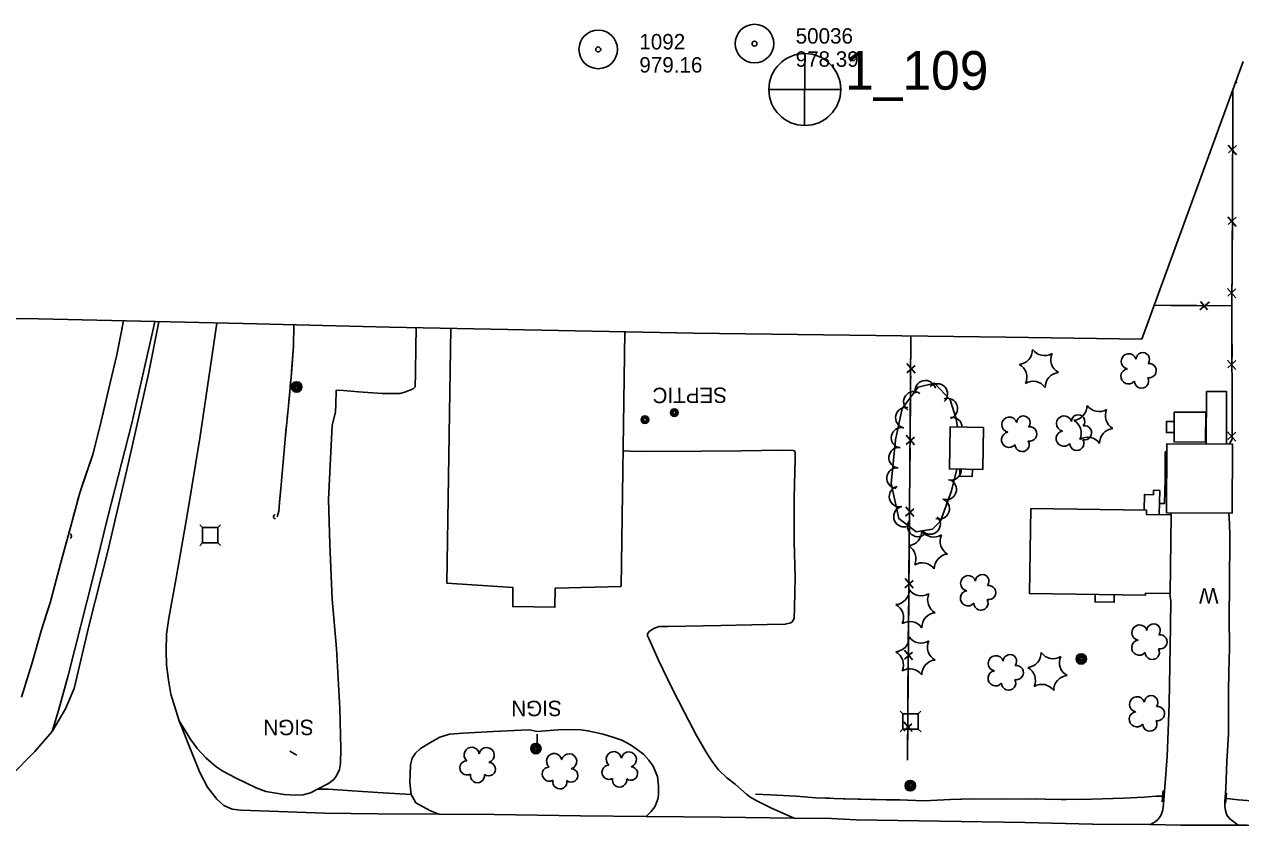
# Model space of a CAD drawing. Extents: x 353423 to 364002, y 127000 to 201942.
# Drawn here: x 357285.8 to 357759, y 132284 to 132597.2 of the extents above; entities that cross this region are included whole.
import ezdxf

# ---------------------------------------------------------------- set-up
doc = ezdxf.new("R2010")
doc.units = 0
for name, color, linetype in [('E_DTM_SlopeBottom', 7, 'Continuous'), ('E_DTM_SlopeTop', 7, 'Continuous'), ('E_FEN_Generic', 7, 'Continuous'), ('E_LAND_BrushLine', 7, 'Continuous'), ('E_MISCPROP', 7, 'Continuous'), ('E_RDWY_AsphConc', 7, 'Continuous'), ('E_RDWY_Gravel', 7, 'Continuous'), ('E_SGN', 7, 'Continuous'), ('E_STRUCT_WingWall', 7, 'Continuous'), ('E_UTL_ETransformer', 7, 'Continuous'), ('E_WTR_FlowLine', 7, 'Continuous')]:
    doc.layers.add(name, color=color, linetype=linetype)

msp = doc.modelspace()

# ---------------------------------------------------------------- linework, layer by layer
at = {"layer": 'E_DTM_SlopeBottom'}
for p, q in [((357757.13, 132574.76), (357757.51, 132574.33)), ((357754.16, 132550.2), (357757.38, 132546.47)), ((357757.4, 132550.01), (357754.21, 132547.23)), ((357754.04, 132522.34), (357757.26, 132518.61)), ((357757.27, 132522.15), (357754.09, 132519.37)), ((357753.91, 132494.48), (357757.13, 132490.75)), ((357757.15, 132494.29), (357753.97, 132491.51)), ((357743.14, 132486.08), (357746.87, 132489.3)), ((357743.32, 132489.32), (357746.1, 132486.14)), ((357629.13, 132461.67), (357632.32, 132464.44)), ((357632.37, 132461.47), (357629.15, 132465.21)), ((357753.91, 132466.61), (357757.15, 132462.9)), ((357757.15, 132466.44), (357753.98, 132463.64)), ((357628.89, 132433.81), (357632.08, 132436.58)), ((357632.12, 132433.61), (357628.92, 132437.36)), ((357753.94, 132438.75), (357757.19, 132435.04)), ((357757.18, 132438.58), (357754.02, 132435.78)), ((357628.64, 132405.95), (357631.83, 132408.72)), ((357631.87, 132405.75), (357628.67, 132409.5)), ((357628.38, 132378.09), (357631.58, 132380.86)), ((357631.62, 132377.89), (357628.42, 132381.64)), ((357628.15, 132350.23), (357631.35, 132353)), ((357631.39, 132350.04), (357628.18, 132353.78)), ((357627.92, 132322.37), (357631.11, 132325.14)), ((357631.16, 132322.18), (357627.95, 132325.92))]:
    msp.add_line(p, q, dxfattribs=at)
for points in [[(357755.99, 132571.66), (357755.77, 132521.7), (357755.62, 132487.76), (357755.69, 132435.86), (357754.54, 132433.91)], [(357755.99, 132571.66), (357755.95, 132561.31)], [(357755.95, 132561.31), (357755.9, 132551.35)], [(357755.87, 132544.77), (357755.82, 132533.45)], [(357755.82, 132533.45), (357755.78, 132523.49)], [(357755.75, 132516.91), (357755.7, 132505.59)], [(357755.7, 132505.59), (357755.66, 132495.63)], [(357725.32, 132487.92), (357755.62, 132487.76)], [(357725.32, 132487.92), (357732.03, 132487.88)], [(357732.03, 132487.88), (357741.99, 132487.83)], [(357748.57, 132487.79), (357755.62, 132487.76)], [(357755.63, 132489.05), (357755.62, 132487.76), (357755.63, 132477.73)], [(357629.33, 132311.08), (357629.86, 132375.22), (357630.61, 132458.51), (357630.73, 132475.98)], [(357630.67, 132466.91), (357630.73, 132475.98)], [(357755.63, 132477.73), (357755.65, 132467.77)], [(357630.53, 132450.37), (357630.61, 132458.51), (357630.62, 132460.33)], [(357755.65, 132461.19), (357755.67, 132449.87)], [(357630.43, 132439.05), (357630.53, 132450.37)], [(357755.67, 132449.87), (357755.68, 132439.91)], [(357630.28, 132422.51), (357630.37, 132432.47)], [(357630.18, 132411.19), (357630.28, 132422.51)], [(357754.42, 132407.11), (357754.65, 132403.11), (357754.77, 132398.08), (357754.64, 132378.94), (357754.55, 132366.86), (357754.6, 132354.56), (357754.39, 132345.25)], [(357630.03, 132394.65), (357630.12, 132404.61)], [(357629.93, 132383.33), (357630.03, 132394.65)], [(357629.79, 132366.79), (357629.86, 132375.22), (357629.87, 132376.75)], [(357629.7, 132355.47), (357629.79, 132366.79)], [(357629.56, 132338.93), (357629.64, 132348.89)], [(357629.46, 132327.61), (357629.56, 132338.93)], [(357629.33, 132311.08), (357629.41, 132321.03)], [(357728.86, 132299.27), (357728.49, 132294.85)], [(357753.15, 132294.12), (357753.44, 132298.29)]]:
    msp.add_lwpolyline(points, dxfattribs=at)
for centre, major_axis, ratio in [((357384.44, 132405.79), (-1.76, -0.14), 0.589484), ((357302.86, 132398.25), (1.23, 0.05), 0.954051)]:
    msp.add_ellipse(centre, major_axis=major_axis, ratio=ratio, start_param=5.356084, end_param=7.210314, dxfattribs=at)
at = {"layer": 'E_DTM_SlopeTop'}
for points in [[(357338.15, 132481.53), (357333.94, 132460.64), (357325.64, 132423.86), (357318.14, 132391.71), (357310.88, 132363.18), (357305.18, 132338.84), (357301.73, 132330.99), (357296.6, 132322.14), (357289.79, 132314.36), (357280.7, 132305.11)], [(357336.53, 132481.57), (357335.98, 132479.18), (357327.6, 132442.06), (357318.2, 132405.58), (357312.51, 132382.27), (357302.84, 132343.88), (357299.09, 132330.33), (357296.6, 132322.14)], [(357723.96, 132285.99), (357701.37, 132286.19), (357675, 132286.75), (357641.91, 132287.33), (357609.41, 132287.81), (357599.76, 132288.34), (357585.34, 132288.48), (357556.88, 132288.81), (357527.74, 132289.05), (357502.1, 132289.4), (357468.62, 132289.93), (357446.97, 132290.08), (357423.32, 132290.12), (357402.56, 132290.39), (357381.17, 132291.22), (357369.98, 132291.6), (357366.67, 132292), (357363.32, 132293.39), (357360.61, 132295.87), (357357.03, 132300.49), (357354.01, 132306.21), (357350.79, 132314.23), (357346.02, 132326.35), (357342.78, 132336.62), (357341.83, 132342.12), (357341.11, 132348.08), (357340.94, 132353.61), (357341.11, 132360.07), (357342, 132366.24), (357344.97, 132382.59), (357349.18, 132407.07), (357354.15, 132436.98), (357358.17, 132464.3), (357360.71, 132481.02)], [(357446.97, 132290.08), (357443.53, 132291.47), (357438.07, 132294.44), (357436.3, 132297.64), (357425.38, 132298.32), (357413.3, 132299.04), (357404.11, 132299.7), (357399.78, 132299.73), (357397.13, 132298.26), (357394.27, 132297.55), (357391.42, 132297.45), (357386.83, 132297.69), (357379.73, 132298.8), (357375.91, 132300.23), (357367.9, 132304.16), (357362.94, 132306.75), (357360.23, 132308.55), (357356.34, 132311.98), (357353.18, 132315.37), (357350.31, 132319.3), (357347.96, 132323.23), (357346.02, 132326.35)], [(358115.76, 132288.16), (358091.41, 132286.41), (358065.89, 132285.44), (358035.42, 132284.55), (358010.96, 132283.99), (358004.96, 132284.16), (357988.08, 132285.17), (357959.11, 132285.08), (357955.88, 132285.01), (357951.66, 132284.79), (357930.01, 132284.64), (357907.76, 132284.67), (357885.13, 132285.25), (357864.76, 132285.01), (357848.59, 132284.87), (357823.16, 132285.51), (357800.27, 132285.29), (357785.64, 132285.52), (357761.56, 132285.68), (357757.99, 132285.75), (357735.7, 132285.69), (357723.96, 132285.99)]]:
    msp.add_lwpolyline(points, dxfattribs=at)
at = {"layer": 'E_FEN_Generic'}
msp.add_lwpolyline([(357648.79, 132440.56), (357648.36, 132443.75), (357646.03, 132451.09), (357639.86, 132457.68), (357633.47, 132456.11), (357627.37, 132447.81), (357624.73, 132435.58), (357623, 132418.58), (357626.05, 132404.94), (357632.74, 132399.79), (357639.13, 132400.85), (357642.21, 132403.98), (357646.46, 132415.78), (357648.53, 132424.23)], dxfattribs=at)
for centre, radius, start, end in [((357672.31, 132470.63), 5.72, 275.3866, 1.1515), ((357682.7, 132474.06), 5.72, 215.3866, 301.1515), ((357690.87, 132466.78), 5.72, 155.3866, 241.1515), ((357715.46, 132466.12), 2.97, 16.2497, 259.223), ((357720.93, 132466.91), 2.61, 320.955, 178.8876), ((357670.09, 132459.92), 5.72, 335.3866, 61.1515), ((357723.41, 132462.51), 2.78, 258.2468, 99.2579), ((357688.65, 132456.06), 5.72, 95.3866, 181.1515), ((357715.37, 132460.27), 2.97, 98.5989, 319.8328), ((357720.42, 132458.43), 2.78, 181.5698, 29.3428), ((357631.87, 132450.39), 4, 53.6864, 233.6711), ((357636.35, 132454.66), 4, 13.8252, 193.8099), ((357640.97, 132453.43), 4, 313.0818, 133.0665), ((357678.26, 132452.63), 5.72, 35.3866, 121.1515), ((357644.89, 132447.75), 4, 287.6436, 107.6283), ((357628.73, 132444.19), 4, 77.8411, 257.8257), ((357674.48, 132442.26), 2.61, 320.955, 178.8876), ((357690.28, 132441.92), 2.97, 16.2497, 259.223), ((357695.75, 132442.71), 2.61, 320.955, 178.8876), ((357693.52, 132448.87), 5.72, 275.3866, 1.1515), ((357703.91, 132452.3), 5.72, 215.3866, 301.1515), ((357712.07, 132445.02), 5.72, 155.3866, 241.1515), ((357627.05, 132436.37), 4, 77.8411, 257.8257), ((357646.7, 132440.36), 4, 2.3703, 97.6297), ((357669.01, 132441.48), 2.97, 16.2497, 259.223), ((357676.95, 132437.87), 2.78, 258.2468, 99.2579), ((357691.29, 132438.16), 5.72, 335.3866, 61.1515), ((357698.23, 132438.31), 2.78, 258.2468, 99.2579), ((357668.92, 132435.62), 2.97, 98.5989, 319.8328), ((357690.19, 132436.07), 2.97, 98.5989, 319.8328), ((357695.24, 132434.23), 2.78, 181.5698, 29.3428), ((357699.46, 132430.88), 5.72, 35.3866, 121.1515), ((357709.85, 132434.31), 5.72, 95.3866, 181.1515), ((357626.13, 132428.66), 4, 84.1825, 264.1672), ((357673.97, 132433.78), 2.78, 181.5698, 29.3428), ((357625.32, 132420.7), 4, 84.1825, 264.1672), ((357646.28, 132423.87), 4, 256.2848, 4.6919), ((357626.28, 132413.52), 4, 102.6301, 282.6148), ((357644.43, 132416.32), 4, 250.1909, 70.1756), ((357641.72, 132408.79), 4, 250.1909, 70.1756), ((357628.02, 132405.72), 4, 102.6301, 282.6148), ((357633.41, 132401.92), 4, 142.3929, 322.3776), ((357638.17, 132402.86), 4, 225.3942, 45.3789), ((357629.2, 132400.06), 5.72, 275.3866, 1.1515), ((357639.59, 132403.49), 5.72, 215.3866, 301.1515), ((357647.75, 132396.2), 5.72, 155.3866, 241.1515), ((357626.97, 132389.35), 5.72, 335.3866, 61.1515), ((357645.53, 132385.49), 5.72, 95.3866, 181.1515), ((357635.14, 132382.06), 5.72, 35.3866, 121.1515), ((357653.01, 132379.82), 2.97, 16.2497, 259.223), ((357658.48, 132380.6), 2.61, 320.955, 178.8876), ((357660.95, 132376.21), 2.78, 258.2468, 99.2579), ((357624.36, 132377.21), 5.72, 275.3866, 1.1515), ((357634.75, 132380.64), 5.72, 215.3866, 301.1515), ((357642.92, 132373.35), 5.72, 155.3866, 241.1515), ((357652.92, 132373.97), 2.97, 98.5989, 319.8328), ((357622.14, 132366.49), 5.72, 335.3866, 61.1515), ((357657.97, 132372.12), 2.78, 181.5698, 29.3428), ((357630.3, 132359.21), 5.72, 35.3866, 121.1515), ((357640.69, 132362.64), 5.72, 95.3866, 181.1515), ((357719.67, 132360.64), 2.97, 16.2497, 259.223), ((357725.13, 132361.42), 2.61, 320.955, 178.8876), ((357727.61, 132357.03), 2.78, 258.2468, 99.2579), ((357624.32, 132358.83), 5.72, 275.3866, 1.1515), ((357634.71, 132362.26), 5.72, 215.3866, 301.1515), ((357642.87, 132354.98), 5.72, 155.3866, 241.1515), ((357719.57, 132354.79), 2.97, 98.5989, 319.8328), ((357622.09, 132348.12), 5.72, 335.3866, 61.1515), ((357663.77, 132348.69), 2.97, 16.2497, 259.223), ((357669.24, 132349.47), 2.61, 320.955, 178.8876), ((357675.66, 132352.77), 5.72, 275.3866, 1.1515), ((357686.05, 132356.2), 5.72, 215.3866, 301.1515), ((357694.22, 132348.92), 5.72, 155.3866, 241.1515), ((357724.62, 132352.94), 2.78, 181.5698, 29.3428), ((357630.26, 132340.83), 5.72, 35.3866, 121.1515), ((357640.65, 132344.26), 5.72, 95.3866, 181.1515), ((357663.68, 132342.84), 2.97, 98.5989, 319.8328), ((357671.71, 132345.08), 2.78, 258.2468, 99.2579), ((357673.44, 132342.06), 5.72, 335.3866, 61.1515), ((357668.73, 132341), 2.78, 181.5698, 29.3428), ((357691.99, 132338.21), 5.72, 95.3866, 181.1515), ((357681.61, 132334.78), 5.72, 35.3866, 121.1515), ((357724.17, 132333.52), 2.61, 320.955, 178.8876), ((357718.71, 132332.74), 2.97, 16.2497, 259.223), ((357726.65, 132329.13), 2.78, 258.2468, 99.2579), ((357718.61, 132326.89), 2.97, 98.5989, 319.8328), ((357723.66, 132325.04), 2.78, 181.5698, 29.3428), ((357459.83, 132313.08), 2.97, 8.5989, 229.8328), ((357465.68, 132312.99), 2.97, 286.2497, 169.223), ((357491.89, 132310.64), 2.97, 8.5989, 229.8328), ((357497.74, 132310.55), 2.97, 286.2497, 169.223), ((357515.12, 132311.38), 2.97, 8.5989, 229.8328), ((357520.97, 132311.28), 2.97, 286.2497, 169.223), ((357457.99, 132308.03), 2.78, 91.5698, 299.3428), ((357466.47, 132307.52), 2.61, 230.955, 88.8876), ((357490.05, 132305.6), 2.78, 91.5698, 299.3428), ((357498.52, 132305.08), 2.61, 230.955, 88.8876), ((357513.28, 132306.33), 2.78, 91.5698, 299.3428), ((357521.76, 132305.82), 2.61, 230.955, 88.8876), ((357462.07, 132305.04), 2.78, 168.2468, 9.2579), ((357494.13, 132302.61), 2.78, 168.2468, 9.2579), ((357517.36, 132303.34), 2.78, 168.2468, 9.2579)]:
    msp.add_arc(centre, radius, start, end, dxfattribs=at)
at = {"layer": 'E_LAND_BrushLine'}
for points in [[(357485.24, 132316.84), (357485.27, 132321.14)], [(357391.8, 132313.02), (357389.05, 132314.49)]]:
    msp.add_lwpolyline(points, dxfattribs=at)
for centre, radius in [((357391.72, 132456.14), 2.02), ((357391.72, 132456.15), 1.52), ((357391.72, 132456.11), 1.01), ((357391.73, 132456.12), 0.502), ((357696.99, 132350.4), 2.02), ((357696.99, 132350.39), 1.52), ((357696.99, 132350.43), 1.01), ((357696.98, 132350.42), 0.502), ((357484.79, 132315.52), 2.02), ((357484.78, 132315.52), 1.52), ((357484.82, 132315.52), 1.01), ((357484.81, 132315.53), 0.502), ((357630.46, 132301.1), 2.02), ((357630.46, 132301.08), 1.52), ((357630.45, 132301.12), 1.01), ((357630.45, 132301.11), 0.502)]:
    msp.add_circle(centre, radius, dxfattribs=at)
at = {"layer": 'E_MISCPROP'}
for points in [[(357438.11, 132479.17), (357438.16, 132478.51), (357438.11, 132472.17), (357437.99, 132461.45), (357437.87, 132456.22), (357437.06, 132455.46), (357433.86, 132454.12), (357431.82, 132453.67), (357424.97, 132453.55), (357415.82, 132454.29), (357410, 132454.71), (357407.11, 132454.86), (357406.94, 132449.25), (357406.84, 132446.44), (357405.52, 132441.22), (357404.92, 132428.29), (357404.05, 132412.39), (357404.56, 132394.98), (357405.52, 132373.58), (357407.17, 132354.47), (357408.54, 132331.15), (357408.86, 132315.53), (357408.74, 132309.75), (357408.34, 132307.33), (357407.39, 132305.16), (357406.23, 132303.51), (357404.13, 132301.99), (357399.78, 132299.73)], [(357753.45, 132433.92), (357753.53, 132445.23), (357753.56, 132454.34), (357745.67, 132454.38), (357745.56, 132433.96)], [(357733.12, 132438.4), (357730.1, 132438.41), (357730.12, 132442.7), (357733.14, 132442.69)], [(357585.34, 132288.48), (357576.52, 132292.33), (357570.54, 132295.27), (357568.04, 132296.81), (357566.77, 132297.76), (357564.57, 132299.69), (357562.29, 132301.62), (357559.07, 132304.19), (357555.82, 132307.32), (357553.38, 132310.44), (357551.1, 132314.08), (357547.32, 132320.61), (357542.62, 132329.53), (357537.71, 132339.14), (357532.46, 132349.85), (357528.82, 132358.05), (357528.28, 132359.41), (357528.28, 132360.13), (357529.01, 132361.19), (357530.98, 132362.33), (357532.81, 132362.99), (357536.21, 132363.01), (357556.72, 132363.42), (357574.76, 132363.81), (357581.82, 132363.85), (357583.99, 132364.38), (357584.55, 132364.85), (357585.28, 132366.16), (357585.44, 132370.2), (357585.69, 132382.24), (357585.24, 132395.94), (357585.23, 132413.04), (357585.63, 132428.22), (357585.65, 132430.56), (357585.57, 132431.2), (357584.93, 132431.5), (357580.68, 132431.58), (357564.64, 132431.35), (357549.28, 132431.24), (357526.56, 132431.02), (357521.63, 132431.18), (357518.73, 132431.26)], [(357727.43, 132410.89), (357729.43, 132410.84), (357729.58, 132420.32), (357729.57, 132430.87), (357730.28, 132430.87)], [(357654.64, 132424.14), (357654.6, 132421.33), (357649.73, 132421.4), (357649.77, 132424.21)], [(357721.5, 132408.24), (357721.59, 132414.37), (357725.07, 132414.26), (357725.09, 132415.96), (357727.55, 132415.86), (357727.32, 132406.51)], [(357731.83, 132406.45), (357731.84, 132407.23)], [(357723.96, 132285.99), (357725.71, 132287.04), (357726.74, 132287.88), (357727.77, 132289.24), (357728.16, 132290.09), (357728.72, 132291.74), (357728.99, 132293.87), (357729.64, 132302.24), (357730.4, 132312.49), (357730.85, 132322.27), (357731.18, 132332.99), (357731.41, 132347.66), (357731.68, 132363.31), (357731.88, 132373.14), (357731.55, 132374.59), (357731.5, 132375.88)], [(357754.39, 132345.25), (357754.22, 132337.8), (357754.28, 132321.26), (357753.65, 132310.5), (357753.24, 132299.91), (357752.9, 132294.98), (357752.89, 132293.1), (357753.09, 132291.44), (357753.63, 132289.57), (357754.73, 132288.2), (357756.34, 132287), (357757.99, 132285.75)], [(357436.3, 132297.64), (357435.78, 132302.37), (357435.85, 132305.39), (357436.04, 132309.26), (357436.61, 132311.85), (357437.9, 132313.71), (357439.96, 132315.53), (357443.5, 132317.76), (357447.43, 132319.9), (357451.23, 132321.07), (357456.46, 132321.5), (357468.29, 132322.18), (357479.1, 132322.74), (357482.42, 132322.76), (357485.14, 132322.19), (357495.1, 132322.93), (357502.29, 132322.8), (357505.01, 132322.48), (357510.99, 132321.16), (357514.69, 132319.99), (357518.21, 132318.81), (357521.64, 132316.92), (357524.78, 132314.81), (357526.81, 132313.18), (357528.79, 132311), (357530.43, 132308.65), (357532.11, 132304.68), (357532.55, 132300.93), (357532.44, 132297.61), (357532.26, 132295.83), (357531.09, 132292.9), (357529.67, 132291.04), (357527.74, 132289.05)]]:
    msp.add_lwpolyline(points, dxfattribs=at)
at = {"layer": 'E_RDWY_AsphConc'}
for centre, radius in [((357569.86, 132589.67), 7.5), ((357569.86, 132589.67), 7.5), ((357509.05, 132587.41), 7.5), ((357509.05, 132587.41), 7.5), ((357509.05, 132587.41), 0.96), ((357509.05, 132587.41), 0.96), ((357569.86, 132589.67), 0.96), ((357569.86, 132589.67), 0.96)]:
    msp.add_circle(centre, radius, dxfattribs=at)
at = {"layer": 'E_RDWY_Gravel'}
for p, q in [((357589.38, 132585.84), (357589.31, 132557.99)), ((357575.47, 132571.81), (357603.37, 132571.8))]:
    msp.add_line(p, q, dxfattribs=at)
msp.add_lwpolyline([(357760.04, 132582.69), (357720.49, 132474.74), (357667.63, 132475.52), (357546.15, 132477.04), (357427.86, 132479.38), (357370.89, 132480.79), (357285.54, 132482.71), (357215.13, 132481.98), (357125.35, 132482.44), (357001.13, 132483.13), (356876.96, 132484.17), (356873.17, 132284.46)], dxfattribs=at)
msp.add_circle((357589.43, 132571.82), 14, dxfattribs=at)
at = {"layer": 'E_SGN'}
for p, q in [((357353.98, 132402.53), (357355.04, 132401.47)), ((357362.1, 132402.56), (357361.04, 132401.49)), ((357355.06, 132395.48), (357354.01, 132394.41)), ((357361.06, 132395.49), (357362.12, 132394.44)), ((357626.49, 132330.11), (357627.56, 132329.05)), ((357634.61, 132330.13), (357633.56, 132329.07)), ((357627.58, 132323.05), (357626.52, 132321.99)), ((357633.58, 132323.07), (357634.64, 132322.01))]:
    msp.add_line(p, q, dxfattribs=at)
for points in [[(357361.04, 132401.49), (357355.04, 132401.47), (357355.06, 132395.48), (357361.06, 132395.49)], [(357633.56, 132329.07), (357627.56, 132329.05), (357627.58, 132323.05), (357633.58, 132323.07)]]:
    msp.add_lwpolyline(points, close=True, dxfattribs=at)
at = {"layer": 'E_STRUCT_WingWall'}
for points in [[(357324.35, 132481.84), (357321.79, 132468.68), (357318.54, 132455.09), (357315.69, 132442.82), (357312.54, 132430.25), (357307.29, 132414.97), (357303.53, 132401.05), (357299.86, 132387.42), (357295.8, 132372.17), (357292.41, 132361.65), (357288.66, 132348.53), (357284.7, 132335.54)], [(357323.8, 132479.05), (357323.42, 132477.09)], [(357390.68, 132480.3), (357390.51, 132471.95), (357389.67, 132461.4), (357388.48, 132448.82), (357387.28, 132435.86), (357386.31, 132425.48), (357385.61, 132416.64), (357384.98, 132411.24), (357384.74, 132407.84), (357384.09, 132405.59)], [(357390.68, 132480.3), (357390.51, 132471.95), (357389.73, 132462.22)], [(357322.66, 132473.16), (357321.79, 132468.68), (357318.54, 132455.09), (357316.17, 132444.9)], [(357389.37, 132458.24), (357389.18, 132456.25)], [(357388.8, 132452.27), (357388.61, 132450.28)], [(357316.17, 132444.9), (357315.69, 132442.82), (357312.54, 132430.25), (357308.02, 132417.1)], [(357388.24, 132446.29), (357388.06, 132444.3)], [(357387.69, 132440.32), (357387.28, 132435.86), (357386.31, 132425.48), (357385.61, 132416.64), (357385.01, 132411.45)], [(357306.83, 132413.28), (357306.31, 132411.35)], [(357305.27, 132407.49), (357304.75, 132405.56)], [(357385.01, 132411.45), (357384.98, 132411.24), (357384.74, 132407.84), (357384.09, 132405.59)], [(357303.71, 132401.7), (357303.53, 132401.05), (357303.19, 132399.77)], [(357302.15, 132395.9), (357299.86, 132387.42), (357295.8, 132372.17), (357294.44, 132367.95)], [(357294.44, 132367.95), (357292.41, 132361.65), (357288.66, 132348.53), (357286.11, 132340.17)], [(357570.22, 132297.85), (357576.09, 132297.56), (357586.08, 132296.98), (357593.73, 132296.33), (357604.54, 132296.04), (357615.55, 132295.75), (357626.31, 132295.55), (357635.71, 132295.19), (357646.05, 132295.67), (357654.9, 132295.99), (357666.39, 132295.91), (357677.36, 132295.92), (357688.29, 132295.67), (357701.1, 132295.84), (357713.44, 132296.26), (357721.44, 132296.63), (357726.08, 132296.98), (357728.42, 132297.01)], [(357570.22, 132297.85), (357576.09, 132297.56), (357586.08, 132296.98), (357593.73, 132296.33), (357599.16, 132296.18)], [(357603.16, 132296.08), (357604.54, 132296.04), (357605.16, 132296.02)], [(357609.16, 132295.92), (357611.16, 132295.87)], [(357615.16, 132295.76), (357615.55, 132295.75), (357617.16, 132295.72)], [(357621.16, 132295.65), (357626.31, 132295.55), (357635.71, 132295.19), (357646.05, 132295.67), (357650.14, 132295.82)], [(357650.14, 132295.82), (357654.9, 132295.99), (357666.39, 132295.91), (357677.36, 132295.92), (357679.13, 132295.88)], [(357683.13, 132295.79), (357685.13, 132295.74)], [(357689.13, 132295.68), (357691.13, 132295.71)], [(357695.13, 132295.76), (357697.13, 132295.79)], [(357701.13, 132295.84), (357713.44, 132296.26), (357721.44, 132296.63), (357726.08, 132296.98), (357728.42, 132297.01)], [(357753.59, 132296.07), (357758.06, 132295.53), (357765.2, 132295.01), (357771.37, 132294.92), (357776.3, 132295.02), (357781.59, 132296.39), (357786.57, 132296.95), (357787.8, 132297.07), (357790.35, 132297.09)], [(357753.59, 132296.07), (357758.06, 132295.53), (357765.2, 132295.01), (357771.37, 132294.92), (357776.3, 132295.02), (357781.59, 132296.39), (357782.36, 132296.47)]]:
    msp.add_lwpolyline(points, dxfattribs=at)
at = {"layer": 'E_UTL_ETransformer'}
for centre, radius in [((357527.22, 132443.42), 1.5), ((357538.64, 132446.19), 1.5), ((357538.64, 132446.19), 1.22), ((357538.65, 132446.2), 0.968), ((357538.67, 132446.21), 0.605), ((357527.22, 132443.42), 1.22), ((357527.23, 132443.43), 0.968), ((357527.25, 132443.44), 0.605)]:
    msp.add_circle(centre, radius, dxfattribs=at)
at = {"layer": 'E_WTR_FlowLine'}
for points in [[(357519.42, 132477.57), (357517.94, 132378.56), (357492.33, 132377.89), (357492.22, 132370.48), (357475.77, 132370.73), (357475.88, 132378.13), (357450.18, 132379.8), (357451.7, 132478.91)], [(357709.84, 132375.35), (357709.8, 132372.46), (357702.34, 132372.56), (357702.38, 132375.45)]]:
    msp.add_lwpolyline(points, dxfattribs=at)
for points in [[(357733.15, 132446.36), (357745.4, 132446.32), (357745.36, 132434.74), (357733.11, 132434.79)], [(357658.96, 132440.41), (357658.72, 132424.08), (357645.71, 132424.27), (357645.95, 132440.6)], [(357730.16, 132407.24), (357730.3, 132434.04), (357755.87, 132433.9), (357755.72, 132407.11)], [(357677.33, 132408.84), (357722.38, 132408.23), (357722.36, 132406.57), (357732.02, 132406.44), (357731.61, 132375.88), (357721.99, 132376.01), (357721.98, 132375.18), (357676.89, 132375.79)]]:
    msp.add_lwpolyline(points, close=True, dxfattribs=at)

# ---------------------------------------------------------------- texts
at = {"layer": 'E_DTM_SlopeBottom'}
msp.add_text('W', height=6, rotation=180.1752, dxfattribs=at).set_placement((357750.38, 132377.92))
at = {"layer": 'E_LAND_BrushLine'}
for p in [(357494.84, 132334.16), (357398.37, 132326.77)]:
    msp.add_text('SIGN', height=6, rotation=180.1741, dxfattribs=at).set_placement(p)
at = {"layer": 'E_RDWY_AsphConc'}
for s, p in [('1092', (357525.05, 132587.41)), ('1092', (357525.05, 132587.41)), ('50036', (357585.86, 132589.67)), ('50036', (357585.86, 132589.67)), ('978.39', (357585.86, 132580.67)), ('978.39', (357585.86, 132580.67)), ('979.16', (357525.05, 132578.41)), ('979.16', (357525.05, 132578.41))]:
    msp.add_text(s, height=6, dxfattribs=at).set_placement(p)
at = {"layer": 'E_RDWY_Gravel'}
msp.add_text('1_109', height=15, dxfattribs=at).set_placement((357605.08, 132571.75))
at = {"layer": 'E_UTL_ETransformer'}
msp.add_text('SEPTIC', height=6, rotation=180.1741, dxfattribs=at).set_placement((357559.15, 132455.95))

doc.saveas('drawing.dxf')
